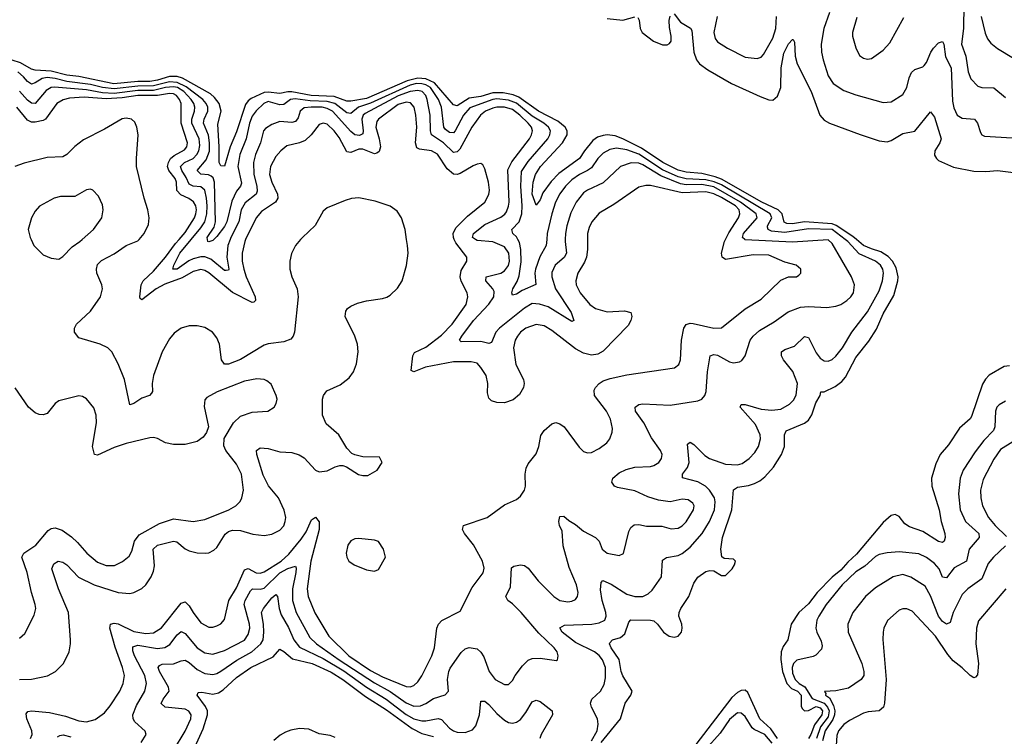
# Model space of a CAD drawing. Header units: inches. Extents: x 1771504 to 1971212, y 471788 to 643615.
# Tile 296 of 587: x 1830231 to 1835224, y 627482 to 631114. Entities that reach past the tile are written whole.
import ezdxf

# ---------------------------------------------------------------- set-up
doc = ezdxf.new("R2010")
doc.units = ezdxf.units.IN
doc.header["$MEASUREMENT"] = 0
doc.layers.add('B8632', color=7, linetype='Continuous')
doc.layers.add('B8633', color=7, linetype='Continuous')

msp = doc.modelspace()

# ---------------------------------------------------------------- linework, layer by layer
at = {"layer": 'B8632', "color": 5}
for points, elevation in [([(1830230, 627769.3), (1830290, 627770.6), (1830371.8, 627788.2), (1830412.3, 627810), (1830453.5, 627850), (1830481.1, 627910), (1830489, 627950), (1830488.4, 627970), (1830477.8, 628110), (1830427.3, 628230), (1830394.4, 628330), (1830404, 628356), (1830426, 628370), (1830450, 628364.6), (1830469.3, 628350), (1830528.1, 628288.1), (1830608.9, 628248.9), (1830730, 628210.7), (1830790, 628205.9), (1830810, 628210.1), (1830849.9, 628230.1), (1830870.6, 628250), (1830898, 628290), (1830910, 628319.3), (1830914.6, 628345.4), (1830908.4, 628430), (1830929.9, 628450.1), (1831010, 628470.1), (1831028.1, 628468.1), (1831070, 628432.6), (1831090, 628421.5), (1831130, 628411.6), (1831170.6, 628409.4), (1831190, 628412.1), (1831215.1, 628424.9), (1831230, 628439), (1831273.4, 628506.6), (1831290, 628520.1), (1831310, 628527.3), (1831350, 628525.4), (1831413.4, 628506.6), (1831470, 628498.9), (1831510, 628505.9), (1831550, 628526), (1831570, 628548.8), (1831577.3, 628570), (1831579.5, 628590), (1831572.7, 628627.3), (1831542.8, 628690), (1831491.9, 628751.9), (1831465.7, 628805.7), (1831433.9, 628910), (1831432, 628930), (1831450, 628943.5), (1831490, 628940.1), (1831550, 628922.8), (1831610, 628920.1), (1831647.9, 628907.9), (1831672.9, 628892.8), (1831730, 628830.2), (1831750, 628821.7), (1831790, 628827.4), (1831830, 628848.1), (1831853.8, 628853.8), (1831870, 628854), (1831887.7, 628847.8), (1831948.8, 628808.8), (1831970, 628803.1), (1831996.1, 628803.9), (1832044, 628830), (1832068.7, 628870), (1832056, 628896), (1831970, 628898.7), (1831930, 628907.8), (1831915.8, 628915.8), (1831890, 628942.9), (1831848.3, 629010), (1831785.6, 629065.6), (1831766.9, 629110), (1831766.9, 629190), (1831771.6, 629210), (1831787.5, 629232.5), (1831856.6, 629263.4), (1831901, 629298.9), (1831923.9, 629330), (1831938.7, 629370), (1831947.7, 629430), (1831943.5, 629470), (1831930, 629509.5), (1831881.1, 629610), (1831884.1, 629635.9), (1831893.3, 629650), (1831910, 629662.3), (1831943.5, 629676.5), (1831990, 629689.4), (1832070, 629700.9), (1832092, 629708), (1832110, 629718.4), (1832147.1, 629752.9), (1832171.1, 629790), (1832192, 629868), (1832200.4, 629930), (1832196.8, 629970), (1832192.3, 630000)], 420), ([(1830286.2, 627470), (1830294.5, 627490), (1830291.6, 627510), (1830266.4, 627570), (1830264, 627596), (1830272.6, 627607.4), (1830289.9, 627610.1), (1830382.3, 627602.3), (1830463.8, 627583.8), (1830530, 627560.1), (1830570, 627555.3), (1830612.9, 627567.1), (1830660.2, 627599.8), (1830690, 627636.5), (1830737.9, 627710), (1830755.3, 627750), (1830762.2, 627790), (1830752.8, 627830), (1830714.3, 627934.3), (1830688.5, 628030), (1830690.6, 628049.4), (1830710, 628054.6), (1830730, 628051.9), (1830810, 628012.9), (1830870, 628003.3), (1830910, 628006.5), (1830950, 628030.8), (1831050, 628157.1), (1831070, 628163.2), (1831090, 628143.6), (1831110, 628109.2), (1831150, 628056.5), (1831190, 628035.2), (1831210, 628034.7), (1831230, 628040.8), (1831250, 628051.8), (1831270, 628073), (1831291.3, 628170), (1831330, 628233.9), (1831370, 628325), (1831390, 628331.7), (1831430, 628311.1), (1831450, 628308.4), (1831470, 628315.2), (1831556, 628370), (1831595.2, 628404.8), (1831658.9, 628481.1), (1831682.7, 628517.3), (1831710, 628578.5), (1831730, 628593.2), (1831748.9, 628568.9), (1831748.8, 628530), (1831707.9, 628370), (1831688.1, 628230), (1831693.8, 628190), (1831727.6, 628107.6), (1831798.9, 627990), (1831899.4, 627890), (1832010, 627815.2), (1832070, 627783), (1832190, 627734.4), (1832210, 627732.5), (1832230, 627739.3), (1832250, 627758.5), (1832270, 627789), (1832320.2, 627890), (1832333.7, 627930), (1832346.5, 628030), (1832354.6, 628050), (1832371.5, 628068.5), (1832464.4, 628115.6), (1832524.7, 628235.3), (1832580.3, 628310), (1832585.3, 628334.7), (1832577.3, 628370), (1832531.7, 628451.7), (1832486.1, 628510), (1832475.5, 628530), (1832481.3, 628550), (1832602, 628590), (1832690, 628654.9), (1832750, 628682), (1832770, 628698.3), (1832789.8, 628730), (1832796.5, 628750), (1832793.5, 628810), (1832799.1, 628840.9), (1832810, 628863.1), (1832850, 628913), (1832862.8, 628950), (1832872.8, 629007.2), (1832890, 629032.4), (1832930, 629066.4), (1832950, 629072), (1832970, 629066.4), (1832991.2, 629051.2), (1833067.3, 628947.3), (1833090, 628926), (1833110, 628918.3), (1833130, 628920.2), (1833170, 628940.2), (1833208.4, 628970), (1833222.7, 628990), (1833236, 629024), (1833237.5, 629042.5), (1833225.9, 629090), (1833206.6, 629130), (1833144.8, 629210), (1833144.5, 629235.5), (1833151, 629250), (1833169.8, 629270.2), (1833190, 629283.2), (1833224.9, 629295.1), (1833310, 629314.7), (1833552, 629350), (1833573, 629367), (1833582.3, 629390), (1833587.3, 629490), (1833599.4, 629550), (1833610.6, 629569.4), (1833630, 629575.5), (1833645.5, 629574.5), (1833750, 629550.2), (1833790, 629553), (1833910, 629647.7), (1833990, 629697.8), (1834090, 629794.4), (1834130, 629810.4), (1834169.5, 629810.5), (1834181.2, 629818.8), (1834192, 629830), (1834192, 629850), (1834169, 629870), (1834110, 629884.7), (1834030, 629920.8), (1833950, 629921.7), (1833810, 629899.3), (1833792.7, 629910), (1833789.2, 629930), (1833804.3, 629990), (1833809.4, 630000)], 380), ([(1830288.4, 630000), (1830302.6, 629970), (1830350, 629922.4), (1830390, 629905.5), (1830430, 629900.7), (1830450, 629913.4), (1830497.2, 629962.8), (1830536.2, 629990), (1830547.6, 630000)], 440), ([(1831655.4, 630000), (1831629.1, 629970), (1831608.9, 629928.9), (1831600.8, 629890), (1831600.2, 629850), (1831610.2, 629810), (1831638.5, 629750), (1831642.9, 629710), (1831624.6, 629530), (1831617.7, 629510), (1831605.5, 629494.5), (1831570, 629480.5), (1831490, 629471.9), (1831470, 629463.9), (1831350, 629391.3), (1831290, 629368.5), (1831270, 629368.8), (1831254.1, 629390), (1831244.6, 629470), (1831230, 629501.6), (1831207.8, 629530), (1831170, 629553.7), (1831130, 629561.5), (1831090, 629563.1), (1831050, 629550.8), (1831014.9, 629525.1), (1830990, 629496.9), (1830952.9, 629430), (1830909.5, 629310), (1830903.2, 629270), (1830903.5, 629230), (1830898.9, 629221.1), (1830888.4, 629210), (1830850, 629196), (1830810, 629168.7), (1830790, 629162.4), (1830761.7, 629290), (1830729.8, 629370), (1830697.8, 629430), (1830678.3, 629450), (1830639.6, 629470), (1830530, 629501.8), (1830508.2, 629530), (1830509, 629550), (1830519.4, 629570), (1830590, 629636.3), (1830641, 629710), (1830649.8, 629750), (1830647.5, 629770), (1830622.1, 629830), (1830619.4, 629850), (1830626.1, 629873.9), (1830645.9, 629894.1), (1830710, 629927.4), (1830770, 629969.4), (1830830, 629993.2), (1830835.9, 630000)], 420), ([(1830846.9, 627450), (1830871.6, 627490), (1830867.8, 627507.8), (1830814.3, 627554.3), (1830806.4, 627570), (1830804.7, 627590), (1830822.4, 627637.6), (1830865.6, 627710), (1830874.3, 627750), (1830864.9, 627790), (1830813.3, 627890), (1830805, 627915), (1830804.8, 627935.2), (1830830, 627943.3), (1830930, 627925.9), (1830967.4, 627932.6), (1830992.7, 627947.3), (1831030, 627996.3), (1831050, 628013.7), (1831070, 628003.2), (1831130, 627929.6), (1831170, 627905.2), (1831210, 627898.5), (1831270, 627915.9), (1831370, 627969.5), (1831390, 627998), (1831397.4, 628030), (1831396.3, 628050), (1831369.5, 628150), (1831373.5, 628170), (1831400.8, 628219.2), (1831410.9, 628229.1), (1831450, 628227.5), (1831470, 628232.1), (1831550, 628309.8), (1831590, 628332.2), (1831630, 628343.7), (1831633.5, 628333.5), (1831631.3, 628311.3), (1831613.9, 628230), (1831614.7, 628170), (1831633.3, 628110), (1831702.4, 627982.4), (1831735.1, 627950), (1831850.8, 627870), (1832030, 627752.1), (1832109.5, 627709.5), (1832190, 627651.4), (1832230, 627634.8), (1832263.4, 627636.6), (1832290, 627647.1), (1832330, 627672.8), (1832388.9, 627691.1), (1832404.7, 627710), (1832399.8, 627770), (1832406.4, 627810), (1832413.7, 627826.3), (1832470, 627907.2), (1832490, 627924.2), (1832510, 627932.4), (1832550, 627924.9), (1832570, 627908.1), (1832585.2, 627885.2), (1832611.9, 627810), (1832642.3, 627770), (1832690, 627744.6), (1832710, 627744.9), (1832730, 627763.8), (1832743.5, 627790), (1832780.9, 627839.1), (1832810, 627867.2), (1832830, 627876.2), (1832870, 627877.8), (1832953.6, 627866.4), (1832958, 627870), (1832960.9, 627890), (1832956.9, 627910), (1832941.3, 627930), (1832864.1, 628004.1), (1832772.9, 628110), (1832730, 628152.8), (1832706, 628170), (1832696.4, 628190), (1832720.4, 628239.7), (1832724.9, 628335.1), (1832736.3, 628343.7), (1832770, 628350.3), (1832790, 628347.4), (1832810, 628334.6), (1832859.1, 628270), (1832940.2, 628190), (1832970, 628169.3), (1833010, 628163.9), (1833030, 628166.5), (1833050, 628175.5), (1833059.7, 628190), (1833062.6, 628210), (1833054.4, 628250), (1833016.7, 628336.7), (1832986.8, 628446.8), (1832982, 628522), (1832967.8, 628550), (1832964.5, 628570), (1832970, 628596), (1832990, 628597.3), (1833014.9, 628574.9), (1833050, 628556.1), (1833090, 628520.7), (1833150.4, 628490), (1833168.7, 628470), (1833185.3, 628430), (1833210, 628410.4), (1833270, 628397.6), (1833292.5, 628407.5), (1833319.5, 628520.5), (1833330, 628540.3), (1833346.6, 628553.4), (1833370, 628555.3), (1833410, 628546.5), (1833487.5, 628547.5), (1833533.8, 628533.8), (1833570, 628536.9), (1833590, 628548.3), (1833610, 628569.1), (1833647, 628630), (1833650.6, 628650), (1833644.2, 628664.2), (1833621, 628681.1), (1833590, 628682.9), (1833530, 628669.7), (1833470, 628677.8), (1833415.6, 628695.6), (1833350, 628725.7), (1833262.7, 628742.7), (1833246.3, 628750), (1833234, 628770), (1833238.3, 628790), (1833270, 628816.9), (1833306.5, 628833.5), (1833350, 628846), (1833430, 628849.4), (1833445.8, 628854.2), (1833472.4, 628870), (1833485.7, 628890), (1833488.4, 628910), (1833480.4, 628930), (1833434.6, 628994.6), (1833396.2, 629070), (1833352.8, 629130), (1833351.2, 629150), (1833370, 629163.6), (1833390, 629167.5), (1833530, 629159.7), (1833670, 629182.8), (1833689.8, 629190.2), (1833705.7, 629210), (1833711.3, 629228.7), (1833718.1, 629330), (1833731.6, 629410), (1833750, 629417.7), (1833770, 629413), (1833830, 629380.5), (1833850, 629374.7), (1833880.3, 629379.7), (1833892.7, 629387.3), (1833909.9, 629410.1), (1833935.2, 629490), (1833949.4, 629510.6), (1833982.1, 629537.9), (1834057.2, 629582.8), (1834127, 629633), (1834190, 629657.5), (1834230, 629660.1), (1834324.2, 629655.8), (1834370, 629661.2), (1834394, 629670), (1834426, 629690), (1834446.3, 629710), (1834458.3, 629730), (1834463.9, 629770), (1834449.7, 629810.3), (1834350, 629980.4), (1834330, 629998), (1834150, 629986.3), (1833910, 629997.9), (1833907.4, 630000)], 360), ([(1831376.5, 630000), (1831371.6, 629990), (1831359.4, 629930), (1831358.5, 629890), (1831366.6, 629850), (1831379.7, 629810), (1831424.5, 629710), (1831427, 629690), (1831417.6, 629682.4), (1831410, 629681.1), (1831310, 629731.9), (1831190, 629830.7), (1831170, 629843), (1831150, 629848.2), (1831110, 629838.4), (1831054.2, 629805.8), (1830966, 629774), (1830922.5, 629750), (1830850, 629693.5), (1830841.2, 629701.2), (1830840.2, 629710), (1830846.4, 629770), (1830856.7, 629790), (1830910, 629839.3), (1830970.3, 629909.7), (1831020.5, 629979.5), (1831038.7, 630000)], 380), ([(1831297.6, 630000), (1831286.9, 629970), (1831280.3, 629910), (1831291.1, 629848.9), (1831290, 629845.1), (1831277.3, 629842.7), (1831270, 629843.4), (1831199.8, 629899.8), (1831170, 629912.2), (1831150, 629911.8), (1831110, 629901.7), (1831088.4, 629891.6), (1831030, 629849.3), (1831008, 629850), (1831011.9, 629870), (1831043, 629930), (1831100.6, 630000)], 360), ([(1831214.5, 630000), (1831210, 629995.5), (1831190, 629988.5), (1831184.5, 629990), (1831183.3, 630000)], 340), ([(1833110.6, 630000), (1833110.1, 629950), (1833104.2, 629910), (1833094.9, 629885.1), (1833060.8, 629830), (1833050.8, 629790), (1833052.8, 629770), (1833072.5, 629730), (1833121.5, 629670), (1833150, 629650.1), (1833210, 629633.9), (1833297.6, 629637.6), (1833330, 629630.3), (1833334.2, 629610), (1833330.2, 629590.2), (1833315.8, 629564.2), (1833190, 629433.7), (1833161.8, 629418.2), (1833130, 629413.8), (1833090, 629424.6), (1833050, 629445), (1832930, 629538), (1832890, 629562.2), (1832850, 629569.1), (1832797.3, 629550), (1832771.1, 629530), (1832755.3, 629510), (1832744.1, 629490), (1832735.3, 629450), (1832746, 629366.1), (1832784.9, 629290), (1832789.2, 629270), (1832786, 629250), (1832765.4, 629214.5), (1832732.5, 629187.5), (1832690, 629172), (1832650, 629173.5), (1832622.9, 629182.9), (1832610, 629196), (1832602.6, 629222.6), (1832604.4, 629270), (1832596.2, 629310), (1832570, 629351.2), (1832550, 629372.9), (1832520, 629380), (1832430, 629379.9), (1832287.9, 629352.1), (1832230, 629329.2), (1832216.6, 629336.6), (1832224.9, 629410), (1832232.7, 629427.3), (1832290, 629453.8), (1832370, 629514.7), (1832423.6, 629570), (1832494.5, 629670), (1832503.9, 629710), (1832499.9, 629730), (1832468.9, 629788.9), (1832463.8, 629810), (1832470, 629842), (1832498.4, 629890), (1832497.8, 629910), (1832442.7, 629982.7), (1832434.8, 630000)], 380), ([(1832997.2, 630000), (1832996.6, 629990), (1833003.4, 629930), (1832991.8, 629908.2), (1832946.4, 629870), (1832930, 629833.3), (1832928.6, 629810), (1832947.5, 629750), (1833027.8, 629630), (1833041.6, 629590), (1833030, 629584.5), (1832910, 629657.9), (1832867.2, 629672.8), (1832830, 629675.1), (1832790, 629652.2), (1832663.1, 629550), (1832645.5, 629530), (1832622.6, 629477.4), (1832610, 629473), (1832570, 629483.1), (1832470, 629480.9), (1832460.9, 629490), (1832472.9, 629510), (1832532.8, 629590), (1832610, 629672.5), (1832634.4, 629710), (1832636.4, 629736.4), (1832630.6, 629750.6), (1832594.2, 629790), (1832596.9, 629810), (1832670, 629829.2), (1832690, 629840.7), (1832710, 629868.3), (1832715, 629890), (1832711.5, 629931.5), (1832690, 629963.2), (1832630, 629987.4), (1832550, 629995.3), (1832542.6, 630000)], 360), ([(1832903.7, 630000), (1832901.2, 629970), (1832868.1, 629911.9), (1832846.4, 629850), (1832843.4, 629830), (1832847.8, 629772.2), (1832778.6, 629741.4), (1832750, 629722.2), (1832730, 629718), (1832727.2, 629730), (1832730.8, 629750), (1832753.6, 629786.4), (1832763.5, 629816.5), (1832772.9, 629887.1), (1832771.7, 629950), (1832765.3, 629985.3), (1832757.2, 630000)], 340), ([(1833130, 627458.3), (1833159.4, 627510), (1833163.6, 627543.6), (1833160.2, 627570), (1833129.8, 627630), (1833125.8, 627650), (1833132.9, 627670), (1833175.7, 627710), (1833195.4, 627744.6), (1833201.6, 627778.4), (1833200.6, 627830), (1833186.6, 627870), (1833170, 627890.8), (1833145.2, 627910), (1833050, 627957.8), (1832982.2, 628010), (1832969.2, 628030.8), (1832994.3, 628045.7), (1833132.7, 628050), (1833170, 628056.8), (1833198.2, 628070), (1833205.3, 628090), (1833203.2, 628110), (1833184.6, 628170), (1833176.2, 628223.8), (1833178.9, 628261.1), (1833188.7, 628271.3), (1833230, 628253.2), (1833310, 628202.5), (1833350, 628189.6), (1833390, 628190.1), (1833417, 628203), (1833438.1, 628221.9), (1833484.7, 628290), (1833490, 628374), (1833511.3, 628388.7), (1833570, 628398.3), (1833590, 628407.5), (1833630, 628440.1), (1833691.9, 628510), (1833728, 628570), (1833754.6, 628630), (1833757.9, 628670), (1833754.3, 628690), (1833729.4, 628730), (1833707.8, 628750), (1833670, 628772.2), (1833591.1, 628791.1), (1833591.7, 628810), (1833616.4, 628843.6), (1833625.1, 628870), (1833617.2, 628962.8), (1833630, 628972.6), (1833650, 628960.2), (1833705.4, 628905.4), (1833729.1, 628889.1), (1833810, 628861), (1833870, 628857.2), (1833894.8, 628865.2), (1833929.8, 628890), (1833958.9, 628921.1), (1833977, 628950), (1833987.3, 628990), (1833985.4, 629010), (1833961.5, 629061.5), (1833884.4, 629150), (1833890, 629164), (1833910, 629162.8), (1833990, 629140.1), (1834045.3, 629134.7), (1834090, 629139.8), (1834135.3, 629164.7), (1834155, 629185), (1834168.9, 629211.1), (1834174.7, 629270), (1834151, 629331), (1834103.5, 629390), (1834093.8, 629410), (1834094.3, 629430), (1834110, 629442), (1834160.5, 629459.5), (1834210, 629507.6), (1834230, 629503.1), (1834270, 629425.3), (1834290, 629397.8), (1834310, 629385), (1834330, 629383.2), (1834350, 629392), (1834370, 629409.3), (1834403.2, 629450), (1834451.1, 629530), (1834530, 629633), (1834590, 629740.6), (1834606.9, 629790), (1834610.8, 629830), (1834607.3, 629850), (1834595.7, 629870), (1834570.6, 629890), (1834487.6, 629927.6), (1834430.7, 629990), (1834417.4, 630000)], 340), ([(1833180.2, 627450), (1833277, 627570), (1833301.1, 627650), (1833329.7, 627690), (1833337.4, 627710), (1833289, 627789), (1833281.4, 627810), (1833271.5, 627871.5), (1833230.8, 627930), (1833221.5, 627950), (1833223.9, 627956.1), (1833237, 627970), (1833276.8, 627983.2), (1833299.2, 628000.8), (1833319.4, 628060.6), (1833330, 628072.4), (1833430, 628071), (1833446.5, 628066.5), (1833464.9, 628050), (1833496, 628010), (1833523.7, 627990), (1833550, 627983.9), (1833570, 627989.1), (1833586.9, 628010), (1833589.7, 628030), (1833587.8, 628050), (1833573, 628090), (1833575.4, 628110), (1833583.1, 628130), (1833624.2, 628190), (1833650, 628258), (1833670, 628288.4), (1833710, 628316.4), (1833730, 628322), (1833750, 628320.7), (1833790, 628296.3), (1833810, 628296.3), (1833843.7, 628330), (1833856.2, 628350), (1833861.2, 628370), (1833850, 628379.3), (1833802.5, 628382.5), (1833792, 628392), (1833785.7, 628430), (1833794, 628490), (1833842.8, 628630), (1833849.8, 628730.2), (1833870, 628744.6), (1833926.7, 628753.2), (1833956.5, 628763.5), (1833984, 628776), (1834010, 628796.2), (1834053.5, 628846.5), (1834094, 628910), (1834108.6, 628950), (1834109.8, 629010.2), (1834118, 629030), (1834210, 629069.4), (1834230, 629084.5), (1834248.1, 629111.9), (1834267.9, 629172), (1834289.6, 629210), (1834292.9, 629227.1), (1834310, 629227), (1834365.6, 629254.4), (1834399.5, 629280.5), (1834417.6, 629302.4), (1834470, 629402.3), (1834536.1, 629483.9), (1834575.3, 629544.7), (1834610, 629622.6), (1834663.2, 629716.8), (1834684.6, 629790), (1834685.6, 629810), (1834676, 629856), (1834657.4, 629890), (1834634.4, 629914.4), (1834597.8, 629937.8), (1834550, 629952), (1834510, 629970.3), (1834473.8, 630000)], 320), ([(1835250, 629359.5), (1835223.7, 629356.3), (1835147.5, 629312.5), (1835127.6, 629292.4), (1835113.7, 629266.3), (1835057.5, 629102.5), (1835050, 629090.9), (1834996.7, 629043.3), (1834941.5, 628958.5), (1834898.6, 628910), (1834876.7, 628863.3), (1834854.7, 628790), (1834855.8, 628750), (1834893.2, 628630), (1834904.3, 628570), (1834922, 628510), (1834924.5, 628490), (1834918.7, 628470), (1834910, 628463.5), (1834890, 628469.1), (1834810, 628519), (1834743.3, 628543.2), (1834719, 628559), (1834690, 628595.5), (1834670, 628606), (1834650, 628600.3), (1834610, 628564.9), (1834474.9, 628405.1), (1834430, 628364.5), (1834395.6, 628324.4), (1834350, 628288.6), (1834275.3, 628210), (1834230, 628152.5), (1834181.1, 628110), (1834143.6, 628050), (1834126.7, 627970), (1834102.8, 627937.2), (1834091.6, 627910), (1834089.8, 627870.2), (1834098.7, 627810), (1834121.7, 627750), (1834144.8, 627724.8), (1834174.2, 627710), (1834193.1, 627690), (1834193.4, 627633.4), (1834200.5, 627620.5), (1834210, 627610.8), (1834230, 627613.2), (1834270, 627632.2), (1834290, 627626), (1834301.2, 627610), (1834298.9, 627590), (1834260.4, 627539.6), (1834242.5, 627490), (1834230.5, 627470)], 320), ([(1830230, 627979.1), (1830257.4, 628002.6), (1830304.1, 628095.9), (1830312.1, 628130), (1830309.7, 628150), (1830289.8, 628210), (1830268.6, 628311.4), (1830241.2, 628390), (1830252.1, 628410), (1830312.4, 628450), (1830375.8, 628524.2), (1830390, 628534.2), (1830410, 628538.2), (1830446.3, 628526.3), (1830493, 628493), (1830524.4, 628464.4), (1830571.7, 628410), (1830624.7, 628364.7), (1830670, 628347.8), (1830711.9, 628348.1), (1830752.8, 628367.2), (1830785.2, 628394.8), (1830799.2, 628420.8), (1830813.7, 628470), (1830836.6, 628503.4), (1830939, 628561), (1831010, 628583.2), (1831110, 628571), (1831170, 628579.8), (1831291.5, 628630), (1831326.3, 628650), (1831348.9, 628671.1), (1831358, 628690), (1831365, 628730), (1831356.1, 628810), (1831330, 628861), (1831275.6, 628930), (1831266.6, 628953.4), (1831268, 628992), (1831315.1, 629070), (1831350, 629104.6), (1831410, 629125.5), (1831489.6, 629130.4), (1831521.2, 629150), (1831531.7, 629168.3), (1831537, 629190), (1831532, 629210), (1831506.4, 629266.4), (1831484.1, 629284.1), (1831470, 629290.9), (1831433.4, 629293.4), (1831370, 629282), (1831232.1, 629227.9), (1831180.4, 629199.6), (1831170, 629188), (1831165.8, 629154.2), (1831188.7, 629050), (1831178.4, 629021.6), (1831161.4, 628998.6), (1831130, 628976.8), (1831070, 628961.2), (1831010, 628961.5), (1830969.8, 628969.8), (1830930, 628991.6), (1830910, 628995.8), (1830890, 628994), (1830770, 628965.8), (1830710, 628945), (1830626, 628906), (1830609.7, 628910), (1830599.8, 628950), (1830621, 629070), (1830618.9, 629110), (1830606.2, 629146.2), (1830570, 629192.3), (1830550, 629203.7), (1830530, 629207), (1830430, 629182), (1830410, 629169.4), (1830370, 629118), (1830350, 629111.8), (1830330, 629113.3), (1830310, 629121.3), (1830274.7, 629150), (1830207.6, 629247.6)], 440), ([(1835230, 629180.3), (1835197.5, 629162.5), (1835185.8, 629150), (1835178.3, 629130), (1835176, 629050), (1835168.3, 629031.7), (1835119.2, 628980.8), (1835076.1, 628923.9), (1835015.6, 628830), (1834999.5, 628790), (1834990.8, 628710), (1834999.8, 628630), (1835026.6, 628570), (1835093.9, 628510), (1835096.8, 628490), (1835046.3, 628430), (1835031.3, 628368.7), (1834970, 628335.2), (1834930, 628284.2), (1834910, 628288.2), (1834893.2, 628330), (1834870, 628356.8), (1834830, 628387.4), (1834790, 628406), (1834690, 628417.5), (1834630, 628412.2), (1834590, 628402.9), (1834570, 628393.3), (1834516.7, 628343.3), (1834470, 628314.9), (1834400.9, 628250), (1834319.7, 628150), (1834282.9, 628090), (1834272.9, 628070), (1834268.2, 628030), (1834273, 628010), (1834295.2, 627964.7), (1834299.4, 627940.6), (1834296.3, 627923.7), (1834267.3, 627892.7), (1834254.5, 627885.5), (1834171.8, 627868.2), (1834155.2, 627850), (1834148.3, 627830), (1834150, 627801.1), (1834162.9, 627770), (1834182.9, 627750), (1834211.8, 627731.8), (1834250, 627673.6), (1834310, 627649.2), (1834327.8, 627630), (1834335.5, 627610), (1834330, 627579.6), (1834292.5, 627530), (1834270.9, 627470)], 340), ([(1835266.2, 628973.8), (1835204.8, 628935.2), (1835170, 628886.6), (1835116, 628784), (1835102.4, 628730), (1835104.6, 628690), (1835113.3, 628650), (1835143.9, 628590), (1835177.4, 628550), (1835235.2, 628495.2)], 360), ([(1835230, 628447), (1835169.4, 628390), (1835142.2, 628357.8), (1835110, 628280.7), (1835039.1, 628230), (1835010, 628200.9), (1834963.6, 628110), (1834950, 628058.7), (1834930, 628049.9), (1834910, 628064.1), (1834890, 628089.9), (1834850, 628193.3), (1834822.3, 628242.3), (1834750, 628288.2), (1834710, 628301.9), (1834659.6, 628290), (1834570, 628233.5), (1834519.7, 628190), (1834456, 628110), (1834430.2, 628050), (1834432.7, 628010), (1834501, 627850), (1834511.3, 627810), (1834510.8, 627789.3), (1834498.7, 627770), (1834433.5, 627726.5), (1834370, 627712), (1834311.6, 627708.4), (1834318.7, 627698.7), (1834317.6, 627690), (1834337, 627677), (1834358.1, 627638.1), (1834364.4, 627610), (1834362.8, 627590), (1834353.4, 627566.6), (1834314.9, 627510), (1834301.1, 627458.9)], 360), ([(1835231.7, 628230), (1835093.3, 628066.8), (1835083.2, 628030), (1835078.8, 627950), (1835092.9, 627850), (1835087.1, 627792.9), (1835078.5, 627781.5), (1835070, 627778.2), (1835050, 627789.8), (1835010, 627829.1), (1834964.9, 627864.9), (1834937.1, 627897.1), (1834875.6, 627990), (1834756, 628116), (1834730, 628128.6), (1834710, 628128.5), (1834690, 628121.1), (1834631.7, 628068.3), (1834613.6, 628030), (1834610.2, 628010), (1834608.3, 627971.7), (1834625.5, 627770), (1834616.6, 627650), (1834611, 627629), (1834590, 627611.6), (1834533.9, 627606.1), (1834510, 627599.1), (1834437.9, 627562.1), (1834410, 627542.2), (1834383.2, 627510), (1834375.1, 627484.9), (1834370.1, 627410)], 380), ([(1831009.9, 627410), (1831070, 627507.3), (1831098, 627570), (1831099.9, 627590), (1831088.8, 627608.8), (1831070, 627618.8), (1830969.1, 627629.1), (1830947.3, 627647.3), (1830958, 627670), (1830988.7, 627710), (1830985.8, 627730), (1830939.4, 627810), (1830932.3, 627830), (1830940, 627840), (1830953.5, 627846.5), (1831011.3, 627848.7), (1831050, 627864.1), (1831070, 627866.9), (1831090, 627855.7), (1831130, 627820.1), (1831170, 627799.9), (1831210, 627794.6), (1831230, 627799.9), (1831250, 627812), (1831331.6, 627868.4), (1831408.4, 627910), (1831453.5, 627950), (1831464.6, 627970), (1831468.8, 628010), (1831467, 628050), (1831456.5, 628110), (1831466.8, 628130), (1831510, 628183.9), (1831530, 628199.7), (1831538.9, 628190), (1831547.2, 628130), (1831557.4, 628097.4), (1831593.6, 628033.6), (1831621.2, 627970), (1831650, 627934.2), (1831770, 627876.8), (1831874.3, 627814.3), (1831990.1, 627730), (1832089.4, 627669.4), (1832190, 627592.5), (1832230, 627570.4), (1832270, 627560.8), (1832290, 627560.8), (1832352.7, 627572.7), (1832370, 627566.4), (1832410, 627523.1), (1832430, 627509.6), (1832450, 627503.1), (1832490, 627501.7), (1832526.2, 627513.8), (1832544.5, 627535.5), (1832562.1, 627590), (1832570, 627659.3), (1832590, 627660.2), (1832610, 627643.5), (1832650, 627597), (1832690, 627563.7), (1832710, 627552.4), (1832730, 627548.8), (1832750, 627553.9), (1832770, 627567.3), (1832798.1, 627601.9), (1832830, 627655.8), (1832850, 627664.5), (1832870, 627657.4), (1832931.3, 627610), (1832932.8, 627590), (1832874.6, 627490), (1832869, 627470)], 340), ([(1831101.7, 627390), (1831160.7, 627519.3), (1831183.7, 627590), (1831182.5, 627610), (1831173, 627633), (1831131.2, 627690), (1831136.6, 627703.4), (1831153.9, 627706.1), (1831210, 627695.4), (1831238.4, 627701.6), (1831262.5, 627717.5), (1831330, 627780.1), (1831403.5, 627830), (1831516.3, 627883.7), (1831550, 627922.6), (1831570, 627911.1), (1831613.9, 627873.9), (1831713.4, 627850), (1831810, 627806.1), (1831870.1, 627770), (1831984, 627684), (1832090, 627616.6), (1832220.6, 627520.6), (1832270, 627496.5), (1832330, 627480.6)], 320), ([(1834073.7, 627470), (1834039.5, 627519.5), (1833984.6, 627570), (1833923.1, 627703.1), (1833910, 627714.7), (1833890, 627714), (1833870, 627703.6), (1833841.5, 627678.5), (1833659.5, 627440.5)], 320), ([(1834047, 627447), (1834010, 627490.8), (1833955.3, 627515.3), (1833944.3, 627524.3), (1833910, 627581.5), (1833900.3, 627590), (1833890, 627598.6), (1833870, 627600.6), (1833830, 627567.1), (1833782.6, 627497.4), (1833710, 627415.6)], 340), ([(1830421.7, 627478.3), (1830433.5, 627486.5), (1830451.4, 627488.6), (1830490, 627478.8)], 360), ([(1831830, 627475.1), (1831805.2, 627485.2), (1831750, 627494.1), (1831697.7, 627517.7), (1831650, 627521.8), (1831606.5, 627513.5), (1831577.8, 627502.2), (1831552.4, 627487.6), (1831520, 627460)], 320)]:
    msp.add_lwpolyline(points, dxfattribs=dict(at, elevation=elevation))
at = {"layer": 'B8632', "color": 5, "elevation": 420}
msp.add_lwpolyline([(1831950, 628483.6), (1831930, 628482.4), (1831910, 628473.3), (1831895.3, 628450), (1831886.9, 628410), (1831889.2, 628389.2), (1831899.3, 628370), (1831926.8, 628350), (1831990, 628325.5), (1832030, 628318.8), (1832050, 628326.8), (1832085.2, 628390), (1832075.1, 628430), (1832050, 628469.3), (1832030, 628476.2)], close=True, dxfattribs=at)
at = {"layer": 'B8633', "color": 5}
for points, elevation in [([(1835018.4, 631190), (1835016.8, 631070), (1835007.1, 630990), (1835029.1, 630930), (1835040.4, 630850), (1835054.6, 630814.6), (1835090, 630778), (1835110, 630770.2), (1835170, 630768), (1835230, 630720.3)], 360), ([(1833210, 631120.1), (1833290, 631111.4), (1833350, 631128.3)], 320), ([(1833365.4, 631125.4), (1833372.4, 631112.4), (1833377.3, 631070), (1833386.9, 631050), (1833444.6, 631004.6), (1833490, 630986.8), (1833513.7, 630986.3), (1833526.7, 630993.3), (1833534, 631006), (1833534.8, 631030), (1833525.4, 631074.6), (1833524, 631110), (1833530, 631132.2)], 320), ([(1833550, 631144.4), (1833580.9, 631100.9), (1833631.6, 631071.6), (1833639.8, 631059.8), (1833649.1, 630949.1), (1833662.9, 630910), (1833678.3, 630890), (1833719.6, 630859.6), (1833840.9, 630790), (1833985.6, 630725.6), (1834030, 630708), (1834050, 630706.8), (1834073.2, 630726.8), (1834089.9, 630770), (1834092, 630870), (1834105.3, 630945.3), (1834130, 630992.4), (1834150, 631013.7), (1834153.1, 631013.1), (1834159.5, 630999.5), (1834162.9, 630930), (1834174.1, 630890), (1834244.6, 630750), (1834288.7, 630630), (1834310, 630605.2), (1834338, 630590), (1834492.6, 630532.6), (1834590, 630500.2), (1834630, 630495.4), (1834650, 630501.1), (1834710, 630536.6), (1834770.4, 630549.6), (1834850, 630646.4), (1834870, 630619.3), (1834903.9, 630510), (1834897.1, 630490), (1834871.6, 630450), (1834870, 630428.2), (1834879.6, 630410), (1834890, 630401.2), (1834966.1, 630366.1), (1835070, 630346.6), (1835130, 630345), (1835190, 630350.1), (1835270, 630340.4)], 320), ([(1833768.1, 631130), (1833750.2, 631050), (1833758, 631018), (1833770, 631002), (1833819.3, 630970), (1833910, 630924), (1833970, 630916.9), (1833990, 630924.2), (1834002, 630938), (1834050, 631020.3), (1834065.9, 631070), (1834067.7, 631130)], 340), ([(1834337.3, 631150), (1834308.5, 631070), (1834295.3, 630990), (1834296.8, 630950), (1834305, 630910), (1834330.2, 630830), (1834355.2, 630790), (1834410, 630755.4), (1834470, 630733.8), (1834610, 630693.8), (1834650, 630697.8), (1834710, 630735.6), (1834729.8, 630770), (1834740.9, 630819.1), (1834753.4, 630846.6), (1834770, 630862.3), (1834810, 630874.7), (1834817.7, 630882.3), (1834830, 630898), (1834850.4, 630949.6), (1834864.2, 630970), (1834890, 630996.2), (1834910, 631004.2), (1834917.4, 630990), (1834925.9, 630925.9), (1834953.6, 630870), (1834960.8, 630700.8), (1834968, 630668), (1834985.4, 630630), (1835010, 630615.5), (1835071.8, 630610), (1835088.1, 630590), (1835102.2, 630542.2), (1835110.2, 630530.2), (1835123.9, 630523.9), (1835264.4, 630515.6)], 340), ([(1834475.4, 631124.6), (1834453.4, 631050), (1834454.2, 631030), (1834470, 630970.8), (1834490, 630933), (1834510, 630918.7), (1834530, 630913.7), (1834550, 630917), (1834610, 630960.3), (1834642.8, 630997.2), (1834714.5, 631125.5)], 360), ([(1835107.2, 631130), (1835126.1, 631046.1), (1835137.9, 631017.9), (1835154.6, 630994.6), (1835188.4, 630968.4), (1835270, 630919.3)], 380), ([(1834473.8, 630000), (1834455.3, 630015.3), (1834371.4, 630071.4), (1834350, 630079.2), (1834210.2, 630089.8), (1834150, 630080.2), (1834121.1, 630081.1), (1834107.7, 630087.7), (1834097.7, 630130), (1834077.5, 630150), (1833993.4, 630190), (1833790, 630306.2), (1833758.1, 630318.1), (1833690, 630333.8), (1833610, 630341.4), (1833570, 630352.1), (1833492.8, 630390), (1833383.1, 630463.1), (1833290, 630510.4), (1833250, 630525.3), (1833210.1, 630529.9), (1833190, 630527.4), (1833161.2, 630518.8), (1833137.4, 630502.6), (1833094.9, 630450), (1833069.6, 630410), (1832964.9, 630335.1), (1832925.5, 630294.5), (1832884.3, 630235.7), (1832870, 630201), (1832850, 630173.3), (1832829.9, 630230), (1832835.4, 630290), (1832846, 630330), (1832871.2, 630370), (1832983.4, 630490), (1833006.5, 630530), (1833007.1, 630550), (1832996.4, 630570), (1832960, 630600), (1832861.9, 630650), (1832761.5, 630721.5), (1832732.8, 630732.8), (1832682.7, 630742.7), (1832630, 630743.4), (1832570, 630724), (1832510, 630715.6), (1832450, 630677.5), (1832430, 630682.6), (1832334.1, 630794.1), (1832290, 630814.4), (1832250, 630817.7), (1832195.8, 630804.2), (1831990, 630714.6), (1831910, 630701.3), (1831890, 630700.4), (1831825.1, 630725.1), (1831709.4, 630729.4), (1831610, 630748.7), (1831590, 630749), (1831550, 630740.4), (1831490, 630746.9), (1831470, 630744.8), (1831405.1, 630714.9), (1831390, 630703.2), (1831376.5, 630683.5), (1831330, 630546.3), (1831298.1, 630470), (1831268.7, 630371.3), (1831250, 630373.3), (1831242.3, 630390), (1831242.5, 630470), (1831235.2, 630584.8), (1831252.1, 630650), (1831242, 630690), (1831219.3, 630719.3), (1831197.7, 630737.7), (1831057, 630817), (1831030, 630825.8), (1830990, 630826.2), (1830930, 630807.7), (1830890, 630800.6), (1830830, 630800.4), (1830708.8, 630788.8), (1830530, 630825.4), (1830470, 630832.9), (1830390, 630853.8), (1830310, 630858.1), (1830290, 630863.3), (1830234.8, 630894.8), (1830150, 630923.1)], 320), ([(1831183.3, 630000), (1831182, 630010), (1831217.1, 630062.9), (1831223.3, 630090), (1831219, 630290), (1831211.9, 630311.9), (1831201.7, 630321.7), (1831188.3, 630328.3), (1831150, 630331.9), (1831129.9, 630350), (1831176.4, 630403.6), (1831193, 630447), (1831193.8, 630490), (1831188.3, 630528.3), (1831162.8, 630590), (1831166, 630610), (1831185.3, 630650), (1831184.6, 630670), (1831176.9, 630690), (1831159.4, 630710), (1831074.2, 630774.2), (1831030, 630796.6), (1830990, 630798.8), (1830910, 630778.4), (1830830, 630777.8), (1830710, 630764), (1830650, 630770), (1830590, 630785.7), (1830470, 630800.8), (1830410, 630816.9), (1830370, 630820.9), (1830344.4, 630815.6), (1830310, 630793.4), (1830290, 630787.6), (1830270, 630800.4), (1830250, 630824.9), (1830220.5, 630850)], 340), ([(1831100.6, 630000), (1831150, 630059.9), (1831169.7, 630090), (1831179.2, 630130), (1831181.2, 630170), (1831178.4, 630210), (1831168.9, 630250), (1831150, 630267.2), (1831110, 630269.9), (1831090, 630280.7), (1831075, 630315), (1831052.6, 630350), (1831046.9, 630370), (1831066.6, 630390), (1831110, 630410.4), (1831129.6, 630430), (1831139.5, 630450), (1831143.4, 630476.6), (1831140.2, 630510), (1831103.5, 630590), (1831103.7, 630610), (1831117.6, 630650), (1831119.4, 630670), (1831114, 630690), (1831101.1, 630710), (1831063.1, 630750), (1831030.2, 630770), (1831010, 630774.2), (1830970.1, 630770.1), (1830910, 630755.3), (1830830, 630755.9), (1830710, 630740.7), (1830650, 630742.8), (1830570, 630758.5), (1830407.2, 630772.8), (1830389.8, 630770.2), (1830364.3, 630755.7), (1830310, 630689.3), (1830290, 630690.9), (1830270, 630706.7), (1830230, 630752.7)], 360), ([(1832757.2, 630000), (1832750, 630012.9), (1832731.2, 630030), (1832725.7, 630050), (1832764.3, 630090), (1832777.2, 630130), (1832779.5, 630170), (1832771.9, 630270), (1832776.1, 630343.9), (1832810, 630395.2), (1832909.4, 630510), (1832919.7, 630530), (1832922.1, 630550), (1832912.4, 630570), (1832888.2, 630590), (1832830, 630625), (1832750, 630690.3), (1832710, 630705.9), (1832650, 630713.6), (1832630, 630710.1), (1832513.3, 630666.7), (1832481.9, 630630), (1832439.1, 630550), (1832430, 630540.7), (1832410, 630541.6), (1832390, 630556.8), (1832382, 630570), (1832370.2, 630670), (1832353.9, 630710), (1832314.7, 630770), (1832290, 630784.3), (1832270, 630789.8), (1832242.4, 630790), (1832210, 630782.3), (1832010, 630690.4), (1831948.6, 630671.4), (1831910, 630638.7), (1831890, 630642), (1831828.8, 630688.8), (1831790, 630700), (1831703.5, 630703.5), (1831627, 630713), (1831604.8, 630710), (1831570, 630684.1), (1831550, 630683), (1831490, 630698.8), (1831468.4, 630690), (1831430, 630652.7), (1831410, 630624.9), (1831396.3, 630590), (1831379, 630510), (1831346.5, 630430), (1831337.7, 630370), (1831354.7, 630285.3), (1831350.6, 630270), (1831330, 630244.3), (1831306.5, 630193.5), (1831281.9, 630090), (1831270, 630065.6), (1831230, 630015.3), (1831214.5, 630000)], 340), ([(1831038.7, 630000), (1831070, 630035.2), (1831116.7, 630110), (1831124, 630130), (1831126.7, 630150), (1831123.2, 630170), (1831111.6, 630191.6), (1831088.2, 630208.2), (1831047.1, 630227.1), (1831028.3, 630248.3), (1831025.4, 630290), (1831019.4, 630310), (1830986.4, 630350), (1830981, 630370), (1830984.9, 630390), (1830996.2, 630410), (1831014.1, 630425.9), (1831065.9, 630454.1), (1831077.9, 630470), (1831081.1, 630490), (1831049.3, 630590), (1831049.5, 630690), (1831041.6, 630710), (1831025.6, 630730), (1831010, 630737.7), (1830990, 630740), (1830930.2, 630729.8), (1830830, 630730.6), (1830750, 630718.3), (1830670, 630713.3), (1830558, 630722), (1830483.3, 630716.7), (1830452, 630708), (1830419.4, 630690), (1830362.2, 630610), (1830350, 630603.2), (1830310, 630594.8), (1830290, 630594.6), (1830270, 630604.2), (1830216.4, 630670)], 380), ([(1832542.6, 630000), (1832526.7, 630010), (1832532.1, 630030), (1832590, 630075.8), (1832670, 630113.4), (1832691.2, 630128.8), (1832699.4, 630140.6), (1832710, 630168.5), (1832712.6, 630190), (1832706.3, 630353.7), (1832726.2, 630393.8), (1832815.8, 630510), (1832826.9, 630530), (1832831.4, 630550), (1832825.5, 630570), (1832809.5, 630590), (1832767.6, 630630), (1832730, 630658.2), (1832690, 630670.9), (1832650, 630670.7), (1832630, 630665.9), (1832592.9, 630650), (1832567.5, 630630), (1832523.6, 630570), (1832462.4, 630457.6), (1832450, 630443.6), (1832430, 630441.5), (1832380.4, 630490), (1832319.4, 630530), (1832314.2, 630550), (1832312.6, 630630), (1832297, 630710), (1832289.5, 630730), (1832271.2, 630750), (1832250, 630755.9), (1832210.4, 630750.4), (1832150, 630728.9), (1831981.8, 630638.2), (1831972.9, 630630), (1831966.1, 630610), (1831973, 630550), (1831970, 630535.1), (1831953.5, 630526.5), (1831930, 630530.4), (1831910, 630546.7), (1831817.1, 630650), (1831790, 630664.1), (1831765.1, 630670), (1831708.6, 630671.4), (1831673.3, 630666.7), (1831653.3, 630650), (1831642.6, 630617.4), (1831630, 630598), (1831610, 630593.1), (1831550, 630597.8), (1831510, 630583.4), (1831477.2, 630562.8), (1831466.9, 630550), (1831452.5, 630490), (1831426, 630430), (1831417, 630390), (1831417.5, 630330), (1831433.6, 630270), (1831435.6, 630244.4), (1831430, 630229.2), (1831373.7, 630186.3), (1831353.6, 630150), (1831342.4, 630090), (1831301.2, 630010), (1831297.6, 630000)], 360), ([(1832434.8, 630000), (1832430.3, 630010), (1832428.2, 630030), (1832441.6, 630058.4), (1832501.4, 630118.6), (1832588.9, 630190), (1832610, 630228.4), (1832612.7, 630250), (1832607.5, 630290), (1832590, 630359), (1832578.6, 630378.6), (1832570, 630384.5), (1832550, 630382), (1832530, 630373.1), (1832464.8, 630335.2), (1832450, 630329.9), (1832430, 630331.1), (1832399, 630359), (1832350, 630432.2), (1832319.2, 630450), (1832257.4, 630457.4), (1832244.8, 630464.8), (1832237.9, 630490), (1832244.9, 630570), (1832240.1, 630630), (1832231.2, 630671.2), (1832212.2, 630692.2), (1832190, 630695.9), (1832150, 630684.4), (1832050.1, 630610), (1832041.8, 630598.2), (1832036.9, 630570), (1832054.1, 630510), (1832059.7, 630470), (1832053.5, 630446.5), (1832042, 630438), (1832030, 630434.7), (1831970, 630457.1), (1831950, 630457.6), (1831910, 630440.4), (1831890, 630443.8), (1831850, 630517.5), (1831826.1, 630550), (1831790, 630584.1), (1831770, 630589), (1831750, 630582.2), (1831708.8, 630530), (1831677.7, 630502.3), (1831650, 630489.9), (1831586, 630474), (1831554.4, 630450), (1831530, 630420.8), (1831503.4, 630370), (1831497.8, 630330), (1831508.6, 630290), (1831538, 630230), (1831539.3, 630210), (1831528.1, 630190), (1831457.3, 630142.7), (1831430.1, 630110), (1831376.5, 630000)], 380), ([(1830835.9, 630000), (1830862, 630030), (1830883.9, 630076.1), (1830886.6, 630110), (1830879.9, 630150), (1830861.4, 630210), (1830823.8, 630370), (1830822.8, 630410), (1830831.9, 630530), (1830823.9, 630570), (1830814, 630594), (1830797, 630610), (1830770, 630614.8), (1830750, 630611.5), (1830661.4, 630558.6), (1830554.6, 630505.4), (1830510, 630470.8), (1830470, 630430.8), (1830450, 630419.4), (1830370, 630415.6), (1830253.4, 630386.6), (1830206, 630370)], 420), ([(1834417.4, 630000), (1834350.6, 630050), (1834230, 630053.4), (1834110, 630035.1), (1834042.9, 630042.9), (1834025.7, 630050), (1834023.1, 630063.1), (1834022.8, 630070), (1834045.4, 630110), (1834036, 630130), (1833790, 630276.3), (1833752.3, 630292.3), (1833710, 630302), (1833610, 630307.6), (1833570, 630317.7), (1833490, 630353), (1833370, 630431.9), (1833310, 630454.7), (1833256.9, 630463.1), (1833223.9, 630456.1), (1833190, 630437.9), (1833162.1, 630410), (1833130, 630363.8), (1833110.9, 630349.1), (1833068.7, 630330), (1833030, 630302.5), (1832998.2, 630270), (1832970, 630232.1), (1832947.4, 630190), (1832928.5, 630130), (1832906.3, 630030), (1832903.7, 630000)], 340), ([(1833907.4, 630000), (1833895.4, 630010), (1833900.8, 630030), (1833970.3, 630110), (1833964.6, 630130), (1833886.7, 630190), (1833750, 630266.5), (1833690, 630278.1), (1833610, 630277.1), (1833582, 630282), (1833482.6, 630322.6), (1833390, 630379.2), (1833370, 630387.6), (1833330.8, 630389.2), (1833278.2, 630370), (1833190, 630287.2), (1833110, 630249.9), (1833090, 630236.1), (1833052.4, 630190), (1833025.5, 630134.5), (1833005.2, 630070), (1832998.9, 630030), (1832997.2, 630000)], 360), ([(1833809.4, 630000), (1833826.4, 630033.6), (1833876.3, 630110), (1833883.4, 630130), (1833878.5, 630150), (1833860.9, 630170), (1833790, 630213.2), (1833750, 630232.1), (1833710, 630241.1), (1833590, 630236.7), (1833430, 630273.5), (1833405.7, 630274.3), (1833370, 630265), (1833242.8, 630177.2), (1833170, 630132.7), (1833132.9, 630090), (1833119, 630061), (1833110.8, 630030), (1833110.6, 630000)], 380), ([(1830547.6, 630000), (1830604.5, 630050), (1830646.6, 630110), (1830654, 630150), (1830650, 630175.3), (1830630, 630219), (1830602, 630250), (1830590, 630255.1), (1830570, 630251.8), (1830510, 630218.7), (1830437.5, 630217.5), (1830404.9, 630210), (1830331.5, 630168.5), (1830310, 630143.7), (1830290, 630109.3), (1830273.4, 630050), (1830283.6, 630010), (1830288.4, 630000)], 440), ([(1832192.3, 630000), (1832184.8, 630050), (1832166.9, 630110), (1832144.4, 630144.4), (1832108.8, 630168.8), (1832033.5, 630193.5), (1831950, 630210.6), (1831912.9, 630207.1), (1831881.7, 630198.3), (1831790, 630159.7), (1831770, 630143.6), (1831729.2, 630070.8), (1831664.2, 630010), (1831655.4, 630000)], 420)]:
    msp.add_lwpolyline(points, dxfattribs=dict(at, elevation=elevation))

doc.saveas('drawing.dxf')
